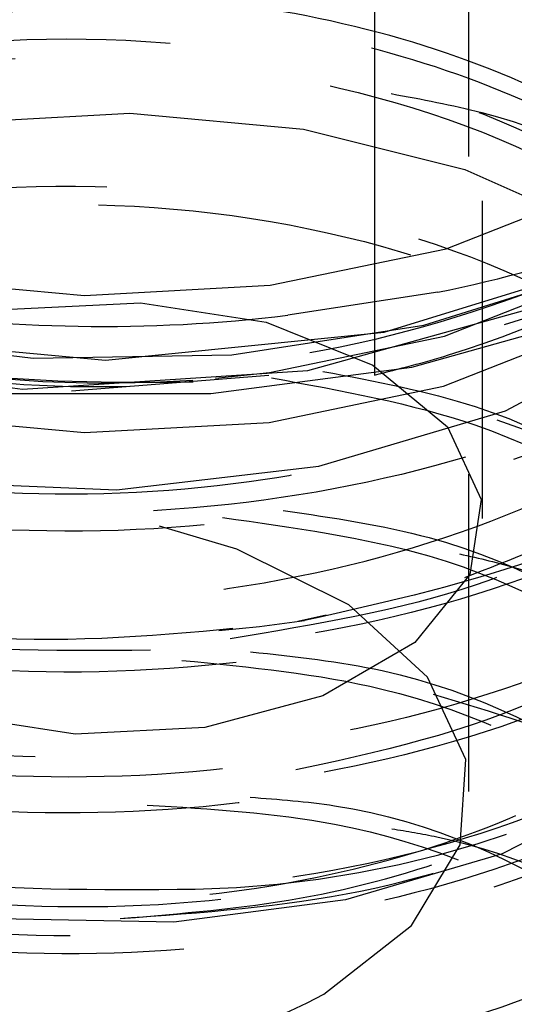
# Model space of a CAD drawing. Header units: inches. Extents: x 1907 to 2452, y -210 to -54.
# Tile 448 of 656: x 2004.7 to 2004.856, y -203.394 to -203.084. Entities that reach past the tile are written whole.
import ezdxf

# ---------------------------------------------------------------- set-up
doc = ezdxf.new("R2010")
doc.units = ezdxf.units.IN
doc.header["$LTSCALE"] = 0.5
doc.header["$MEASUREMENT"] = 0
doc.linetypes.add('HIDDEN', pattern=[0.22499999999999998, 0.15, -0.075])
doc.layers.add('SID-M-H', color=4, linetype='HIDDEN')
doc.layers.add('SID-M-S', color=105, linetype='Continuous')

msp = doc.modelspace()

# ---------------------------------------------------------------- linework, layer by layer
at = {"layer": 'SID-M-H'}
for p, q in [((2004.841291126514, -203.3268568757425), (2004.841291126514, -201.2855048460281)), ((2004.845577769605, -203.2408182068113), (2004.845577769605, -202.9434559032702)), ((2004.679215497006, -203.1162007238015), (2004.734415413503, -203.1131884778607)), ((2004.734415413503, -203.1131884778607), (2004.789178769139, -203.1181956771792)), ((2004.789178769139, -203.1181956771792), (2004.840064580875, -203.1309077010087)), ((2004.840064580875, -203.1309077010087), (2004.883875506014, -203.1505258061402)), ((2004.834105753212, -203.1558957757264), (2004.882803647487, -203.1367904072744)), ((2004.778707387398, -203.1674095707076), (2004.834105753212, -203.1558957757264)), ((2004.814554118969, -203.1821441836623), (2004.886729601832, -203.1599830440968)), ((2004.827153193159, -203.1799308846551), (2004.8823331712, -203.1627549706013)), ((2004.833620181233, -203.1833957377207), (2004.882096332, -203.1643773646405)), ((2004.661935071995, -203.1652910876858), (2004.720089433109, -203.1706083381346)), ((2004.720089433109, -203.1706083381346), (2004.778707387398, -203.1674095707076)), ((2004.831489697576, -203.1695661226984), (2004.784279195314, -203.1768688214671)), ((2004.790505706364, -203.1942042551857), (2004.873352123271, -203.1712746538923)), ((2004.69689835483, -203.1749579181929), (2004.737761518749, -203.1728940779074)), ((2004.737761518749, -203.1728940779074), (2004.77738307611, -203.1790228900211)), ((2004.823284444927, -203.1931537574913), (2004.881814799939, -203.1768819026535)), ((2004.766599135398, -203.1892976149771), (2004.827153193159, -203.1799308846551)), ((2004.77738307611, -203.1790228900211), (2004.810984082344, -203.1926051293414)), ((2004.833342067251, -203.1991464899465), (2004.881691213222, -203.1801779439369)), ((2004.64031601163, -203.1828963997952), (2004.726783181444, -203.1910195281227)), ((2004.642540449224, -203.1830318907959), (2004.703935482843, -203.1903501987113)), ((2004.726783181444, -203.1910195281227), (2004.814554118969, -203.1821441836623)), ((2004.778474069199, -203.194857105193), (2004.833620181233, -203.1833957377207)), ((2004.811536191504, -203.1810850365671), (2004.811536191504, -203.195683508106)), ((2004.852850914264, -203.2069606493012), (2004.902069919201, -203.1808222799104)), ((2004.613803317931, -203.1887088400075), (2004.700609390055, -203.2001433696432)), ((2004.703935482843, -203.1903501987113), (2004.766599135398, -203.1892976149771)), ((2004.810984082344, -203.1926051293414), (2004.8345117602, -203.2120025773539)), ((2004.700609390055, -203.2001433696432), (2004.790505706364, -203.1942042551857)), ((2004.778254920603, -203.1958299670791), (2004.715990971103, -203.200797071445)), ((2004.759949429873, -203.2014989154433), (2004.823284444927, -203.1931537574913)), ((2004.76140637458, -203.1966784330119), (2004.778474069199, -203.194857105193)), ((2004.778340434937, -203.210577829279), (2004.833342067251, -203.1991464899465)), ((2004.694985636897, -203.2014989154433), (2004.759949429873, -203.2014989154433)), ((2004.662404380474, -203.2084745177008), (2004.720142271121, -203.2137536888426)), ((2004.794045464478, -203.2243711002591), (2004.852850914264, -203.2069606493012)), ((2004.720142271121, -203.2137536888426), (2004.778340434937, -203.210577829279)), ((2004.8345117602, -203.2120025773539), (2004.845128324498, -203.2348756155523)), ((2004.730170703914, -203.2318735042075), (2004.794045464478, -203.2243711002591)), ((2004.666129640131, -203.2290485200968), (2004.730170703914, -203.2318735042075)), ((2004.845128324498, -203.2348756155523), (2004.841553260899, -203.2584654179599)), ((2004.768171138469, -203.2504813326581), (2004.743794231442, -203.2432753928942)), ((2004.803474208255, -203.2680197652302), (2004.768171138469, -203.2504813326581)), ((2004.841553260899, -203.2584654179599), (2004.824217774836, -203.2799267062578)), ((2004.828253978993, -203.2907861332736), (2004.803474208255, -203.2680197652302)), ((2004.787393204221, -203.2731549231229), (2004.796324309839, -203.2711675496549)), ((2004.824217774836, -203.2799267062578), (2004.795212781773, -203.2966709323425)), ((2004.84030865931, -203.3167575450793), (2004.828253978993, -203.2907861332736)), ((2004.795212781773, -203.2966709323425), (2004.75803671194, -203.3066784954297)), ((2004.717173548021, -203.3087423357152), (2004.67755199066, -203.3026135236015)), ((2004.75803671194, -203.3066784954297), (2004.717173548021, -203.3087423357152)), ((2004.838567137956, -203.3436263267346), (2004.84030865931, -203.3167575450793)), ((2004.893387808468, -203.3252629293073), (2004.851797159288, -203.3464303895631)), ((2004.823184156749, -203.3690050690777), (2004.838567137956, -203.3436263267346)), ((2004.851797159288, -203.3464303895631), (2004.80239442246, -203.360961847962)), ((2004.80239442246, -203.360961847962), (2004.748283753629, -203.3679442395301)), ((2004.748283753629, -203.3679442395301), (2004.692865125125, -203.3669388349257)), ((2004.795526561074, -203.3906387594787), (2004.823184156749, -203.3690050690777))]:
    msp.add_line(p, q, dxfattribs=at)
for centre, radius, start, end in [((2004.727945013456, -202.7663893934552), 0.4318074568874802, 260.2289030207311, 297.3571748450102), ((2004.727412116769, -202.851204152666), 0.4263502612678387, 247.8455974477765, 278.3719627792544), ((2004.748022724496, -203.029734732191), 0.3279021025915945, 271.2224454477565, 307.4254198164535), ((2004.690925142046, -203.1942436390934), 0.2225140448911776, 273.796603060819, 298.0400780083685)]:
    msp.add_arc(centre, radius, start, end, dxfattribs=at)
for points, knots in [([(2004.886729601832, -203.1599830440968), (2004.860608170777, -203.169741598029), (2004.808365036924, -203.1892588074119), (2004.716097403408, -203.1976117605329), (2004.626459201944, -203.1891702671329), (2004.547946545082, -203.1638930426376), (2004.489849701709, -203.1252641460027), (2004.458597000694, -203.0778375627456), (2004.457729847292, -203.0272740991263), (2004.487316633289, -202.9795535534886), (2004.543997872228, -202.9403389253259), (2004.62135443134, -202.9143266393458), (2004.710638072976, -202.9047198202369), (2004.801759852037, -202.9128669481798), (2004.884430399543, -202.9381111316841), (2004.949321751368, -202.9778656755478), (2004.989119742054, -203.0279072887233), (2004.999348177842, -203.082854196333), (2004.978872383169, -203.1367744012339), (2004.930025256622, -203.1838557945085), (2004.858341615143, -203.2190624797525), (2004.771930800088, -203.2387025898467), (2004.68056016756, -203.240845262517), (2004.594547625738, -203.2255335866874), (2004.523609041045, -203.1947927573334), (2004.475713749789, -203.1523463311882), (2004.456364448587, -203.1033948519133), (2004.467311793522, -203.0532806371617), (2004.50884299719, -203.0096707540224), (2004.553760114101, -202.9817090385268), (2004.586244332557, -202.9744978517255), (2004.591330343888, -202.9733688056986)], [0, 0, 0, 0, 0.03563839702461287, 0.0712771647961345, 0.1068988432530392, 0.1425082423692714, 0.1781053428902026, 0.2136901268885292, 0.2492625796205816, 0.2848226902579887, 0.3203704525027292, 0.3559058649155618, 0.3914289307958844, 0.4269396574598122, 0.4624380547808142, 0.4979241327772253, 0.5333979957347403, 0.5688597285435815, 0.6043092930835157, 0.6397466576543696, 0.675171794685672, 0.710584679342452, 0.7459852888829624, 0.7813736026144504, 0.8167496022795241, 0.8521132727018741, 0.8874646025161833, 0.9228035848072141, 0.9581302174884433, 0.9934445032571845, 1, 1, 1, 1]), ([(2004.566633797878, -203.2460773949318), (2004.590541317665, -203.252936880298), (2004.638362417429, -203.266657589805), (2004.723944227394, -203.2696727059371), (2004.80997015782, -203.2571222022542), (2004.887250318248, -203.227650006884), (2004.944483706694, -203.1852165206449), (2004.97564020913, -203.1344493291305), (2004.977691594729, -203.0809273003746), (2004.951050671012, -203.0304361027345), (2004.899394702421, -202.98820634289), (2004.829364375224, -202.9587233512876), (2004.762072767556, -202.9461132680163), (2004.721772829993, -202.9457345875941), (2004.708331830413, -202.9456082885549)], [0, 0, 0, 0, 0.08521701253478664, 0.1704556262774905, 0.2619377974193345, 0.3524491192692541, 0.4419558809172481, 0.5304733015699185, 0.6180159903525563, 0.7045925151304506, 0.7901489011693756, 0.8746804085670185, 0.9582028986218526, 0.9999999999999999, 0.9999999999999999, 0.9999999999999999, 0.9999999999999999]), ([(2004.9576909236, -203.1147511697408), (2004.9595786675, -203.1019751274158), (2004.963407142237, -203.0760644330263), (2004.946508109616, -203.0376699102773), (2004.913987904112, -203.002913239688), (2004.866770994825, -202.9748161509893), (2004.79828864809, -202.9505042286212), (2004.742344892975, -202.947459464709), (2004.708331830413, -202.9456082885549)], [0, 0, 0, 0, 0.1490265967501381, 0.3022362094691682, 0.4554945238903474, 0.6088013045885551, 0.7621563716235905, 1, 1, 1, 1]), ([(2004.603785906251, -203.178404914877), (2004.598685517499, -203.1766264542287), (2004.574690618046, -203.1682596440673), (2004.538070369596, -203.1481412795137), (2004.50594038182, -203.1149825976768), (2004.493126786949, -203.077877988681), (2004.500658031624, -203.0403585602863), (2004.52788421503, -203.0058359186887), (2004.572421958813, -202.9774998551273), (2004.630392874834, -202.9579897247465), (2004.696753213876, -202.9491796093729), (2004.765734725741, -202.9520124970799), (2004.83134512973, -202.9664197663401), (2004.887889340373, -202.9913284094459), (2004.930461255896, -203.0247514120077), (2004.955378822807, -203.0639736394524), (2004.96046811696, -203.1057403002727), (2004.945383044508, -203.1467181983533), (2004.911144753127, -203.1831216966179), (2004.865359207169, -203.2113678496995), (2004.828019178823, -203.2219181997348), (2004.81156978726, -203.2265659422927)], [0, 0, 0, 0, 0.01499250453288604, 0.07053259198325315, 0.1260529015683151, 0.1815533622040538, 0.2370339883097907, 0.2924948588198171, 0.3479360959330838, 0.4033578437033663, 0.4587602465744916, 0.5141434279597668, 0.5695074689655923, 0.6248523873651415, 0.6801781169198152, 0.7354844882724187, 0.7907713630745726, 0.8460385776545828, 0.9012859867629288, 0.956513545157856, 1, 1, 1, 1]), ([(2004.638708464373, -203.1923539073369), (2004.621464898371, -203.1882624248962), (2004.583540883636, -203.1792639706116), (2004.538357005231, -203.1536082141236), (2004.506117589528, -203.1206424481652), (2004.493353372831, -203.0835315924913), (2004.500867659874, -203.0460606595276), (2004.528071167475, -203.0115691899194), (2004.572566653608, -202.9832624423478), (2004.630483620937, -202.9637723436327), (2004.69678195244, -202.954972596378), (2004.765698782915, -202.9578047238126), (2004.83124850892, -202.9722010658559), (2004.887737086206, -202.9970865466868), (2004.930279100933, -203.0304873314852), (2004.95513593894, -203.0696485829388), (2004.96035962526, -203.1114760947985), (2004.944769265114, -203.1520521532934), (2004.916770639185, -203.1847928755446), (2004.88917020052, -203.1996249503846), (2004.878791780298, -203.2052021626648)], [0, 0, 0, 0, 0.04794507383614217, 0.1054462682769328, 0.1629269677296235, 0.2203870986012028, 0.2778266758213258, 0.3352457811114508, 0.3926445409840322, 0.4500231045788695, 0.5073816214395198, 0.5647202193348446, 0.6220389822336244, 0.6793379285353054, 0.736616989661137, 0.7938759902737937, 0.8511147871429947, 0.9083332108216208, 0.965531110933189, 0.9999999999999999, 0.9999999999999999, 0.9999999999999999, 0.9999999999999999]), ([(2004.871913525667, -202.9738464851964), (2004.891327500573, -202.9848115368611), (2004.930152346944, -203.0067398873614), (2004.961685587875, -203.0515699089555), (2004.968423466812, -203.0994924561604), (2004.947882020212, -203.1465594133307), (2004.902504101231, -203.187348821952), (2004.842108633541, -203.2150958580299), (2004.771342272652, -203.2315391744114), (2004.694966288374, -203.2354600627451), (2004.614979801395, -203.2236871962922), (2004.546864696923, -203.1973599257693), (2004.49829192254, -203.1594317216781), (2004.474919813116, -203.1142325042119), (2004.479643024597, -203.0669525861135), (2004.512222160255, -203.0230722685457), (2004.569282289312, -202.9877429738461), (2004.644675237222, -202.965207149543), (2004.730120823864, -202.9583100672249), (2004.811794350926, -202.9677005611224), (2004.881342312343, -202.9897916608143), (2004.938462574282, -203.0224317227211), (2004.979032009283, -203.0664376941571), (2004.993937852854, -203.1186803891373), (2004.979130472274, -203.1712726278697), (2004.935803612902, -203.2181119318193), (2004.870483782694, -203.2547905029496), (2004.815976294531, -203.2670523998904), (2004.789488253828, -203.2730110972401)], [0, 0, 0, 0, 0.03705465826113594, 0.0741033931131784, 0.1113881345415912, 0.1488763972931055, 0.1865661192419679, 0.2244550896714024, 0.2534899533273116, 0.2919330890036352, 0.3303830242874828, 0.369043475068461, 0.4079119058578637, 0.4469863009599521, 0.4862645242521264, 0.5257443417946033, 0.5654234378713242, 0.6053026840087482, 0.6453914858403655, 0.6856888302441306, 0.7200148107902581, 0.7543377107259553, 0.7951972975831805, 0.8362508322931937, 0.8775075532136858, 0.9189650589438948, 0.960620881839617, 0.9999999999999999, 0.9999999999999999, 0.9999999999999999, 0.9999999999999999]), ([(2004.840938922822, -202.9730668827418), (2004.864378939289, -202.9813875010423), (2004.914003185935, -202.9990028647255), (2004.966505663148, -203.0426589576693), (2004.995122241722, -203.094687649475), (2004.993167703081, -203.1496879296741), (2004.961302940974, -203.2012438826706), (2004.903034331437, -203.2439402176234), (2004.824989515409, -203.2732031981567), (2004.735986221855, -203.2860223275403), (2004.646084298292, -203.2812353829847), (2004.565432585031, -203.259667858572), (2004.503139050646, -203.2240540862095), (2004.466194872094, -203.1786547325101), (2004.458863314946, -203.1290483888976), (2004.481541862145, -203.0804786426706), (2004.533175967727, -203.0410751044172), (2004.579968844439, -203.0177853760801), (2004.609231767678, -203.0134560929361), (2004.610162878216, -203.0133183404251)], [0, 0, 0, 0, 0.05633219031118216, 0.1192594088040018, 0.1821649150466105, 0.2450486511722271, 0.3079105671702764, 0.3707506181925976, 0.4335687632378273, 0.4963649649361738, 0.5591391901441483, 0.6218914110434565, 0.6846216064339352, 0.7473297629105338, 0.8100158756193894, 0.8726799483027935, 0.9353219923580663, 0.9979420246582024, 1, 1, 1, 1]), ([(2004.543344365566, -202.9988740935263), (2004.538981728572, -203.0006057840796), (2004.51069923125, -203.0118321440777), (2004.478790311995, -203.0448304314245), (2004.456496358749, -203.0926149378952), (2004.466492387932, -203.1427239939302), (2004.5054752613, -203.1877407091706), (2004.569656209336, -203.2227069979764), (2004.65165250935, -203.2432894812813), (2004.742271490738, -203.2469076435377), (2004.831269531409, -203.2328672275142), (2004.908660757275, -203.2024364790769), (2004.967027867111, -203.157710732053), (2004.998166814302, -203.1020431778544), (2004.992201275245, -203.0446551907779), (2004.970725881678, -203.0041282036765), (2004.946878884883, -202.9884579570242), (2004.943498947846, -202.9862369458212)], [0, 0, 0, 0, 0.01347399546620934, 0.08735043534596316, 0.1612524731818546, 0.235180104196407, 0.3091333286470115, 0.3831121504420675, 0.4571165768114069, 0.5311466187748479, 0.6052022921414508, 0.6792836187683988, 0.7533906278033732, 0.8334758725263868, 0.913560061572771, 0.9877484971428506, 1, 1, 1, 1]), ([(2004.840012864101, -203.2593856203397), (2004.854955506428, -203.2536411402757), (2004.888309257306, -203.2408187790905), (2004.926654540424, -203.2112771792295), (2004.953287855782, -203.1752262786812), (2004.962340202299, -203.1360332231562), (2004.953440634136, -203.0968823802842), (2004.927170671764, -203.060541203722), (2004.885559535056, -203.0296747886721), (2004.831784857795, -203.0064998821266), (2004.769968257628, -202.9926523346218), (2004.704849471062, -202.9890508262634), (2004.641424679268, -202.9958290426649), (2004.584566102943, -203.012322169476), (2004.538633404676, -203.0371247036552), (2004.507193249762, -203.068172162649), (2004.492541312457, -203.1029950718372), (2004.49628613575, -203.1385502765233), (2004.515382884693, -203.1710843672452), (2004.540001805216, -203.1880945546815), (2004.551318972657, -203.1959140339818)], [0, 0, 0, 0, 0.04584025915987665, 0.1023208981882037, 0.1588197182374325, 0.215336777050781, 0.2718721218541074, 0.3284257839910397, 0.3849977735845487, 0.4415880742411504, 0.4981966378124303, 0.5548233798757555, 0.6114682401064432, 0.6681311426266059, 0.724812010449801, 0.7815108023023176, 0.838227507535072, 0.8949621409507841, 0.9517147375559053, 1, 1, 1, 1]), ([(2004.830544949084, -203.0025795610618), (2004.831904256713, -203.0028088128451), (2004.862205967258, -203.0079192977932), (2004.911952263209, -203.0331474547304), (2004.967727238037, -203.0758922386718), (2004.99533902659, -203.1286721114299), (2004.9929574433, -203.1834230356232), (2004.960531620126, -203.234863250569), (2004.901833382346, -203.2772849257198), (2004.823483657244, -203.3062178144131), (2004.734348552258, -203.3186602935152), (2004.64449806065, -203.3134920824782), (2004.564074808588, -203.2915729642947), (2004.502158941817, -203.2556674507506), (2004.465700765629, -203.2100616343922), (2004.458903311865, -203.1603434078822), (2004.482127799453, -203.1117833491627), (2004.534171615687, -203.0724213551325), (2004.581831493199, -203.0491386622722), (2004.611796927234, -203.0448474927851), (2004.613335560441, -203.0446271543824)], [0, 0, 0, 0, 0.00292440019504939, 0.06519078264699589, 0.1274355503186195, 0.1896586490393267, 0.2518611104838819, 0.3140430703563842, 0.3762041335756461, 0.4383439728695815, 0.5004623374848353, 0.5625590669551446, 0.6246342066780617, 0.6866888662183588, 0.7487229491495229, 0.8107360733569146, 0.8727279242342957, 0.9346982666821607, 0.9966469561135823, 1, 1, 1, 1]), ([(2004.539083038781, -203.0486122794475), (2004.524740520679, -203.0568195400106), (2004.489941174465, -203.0767328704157), (2004.463416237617, -203.1196854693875), (2004.460763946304, -203.169138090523), (2004.488996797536, -203.2164748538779), (2004.543941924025, -203.2555466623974), (2004.619689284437, -203.2818070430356), (2004.707633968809, -203.2919715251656), (2004.797883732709, -203.284615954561), (2004.880244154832, -203.2602860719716), (2004.945450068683, -203.2214198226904), (2004.986015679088, -203.1721959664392), (2004.997782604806, -203.1175915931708), (2004.977776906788, -203.0645885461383), (2004.943609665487, -203.0254455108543), (2004.911255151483, -203.0102419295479), (2004.902721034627, -203.0062316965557)], [0, 0, 0, 0, 0.04976622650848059, 0.1207481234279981, 0.1917547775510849, 0.262786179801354, 0.3338423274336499, 0.4049232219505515, 0.4760288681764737, 0.5471592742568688, 0.6183144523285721, 0.6894944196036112, 0.7606991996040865, 0.8319288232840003, 0.903183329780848, 0.9744627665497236, 1, 1, 1, 1]), ([(2004.789731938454, -203.0068438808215), (2004.798013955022, -203.007731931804), (2004.839771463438, -203.0122094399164), (2004.90187081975, -203.0449592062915), (2004.953663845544, -203.09876893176), (2004.960965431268, -203.1624115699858), (2004.922975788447, -203.2207703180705), (2004.852823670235, -203.2643335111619), (2004.792871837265, -203.2742722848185), (2004.766025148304, -203.2787229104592)], [0, 0, 0, 0, 0.04088463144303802, 0.2061382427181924, 0.371303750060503, 0.5363813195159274, 0.701371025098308, 0.8662726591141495, 1, 1, 1, 1]), ([(2004.760830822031, -203.0088663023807), (2004.778983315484, -203.0105151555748), (2004.830862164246, -203.0152274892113), (2004.901915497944, -203.0501827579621), (2004.95356511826, -203.1047572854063), (2004.96007775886, -203.1674574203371), (2004.928698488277, -203.2225965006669), (2004.883473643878, -203.2453969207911), (2004.864700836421, -203.2548613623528)], [0, 0, 0, 0, 0.1026451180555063, 0.2933542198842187, 0.4839615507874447, 0.674467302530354, 0.8648715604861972, 1, 1, 1, 1]), ([(2004.833986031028, -203.0187951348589), (2004.8440191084, -203.021100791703), (2004.882110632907, -203.0298544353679), (2004.93414611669, -203.0610190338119), (2004.979815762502, -203.1078475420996), (2004.996203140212, -203.1617914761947), (2004.982438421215, -203.2157000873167), (2004.939839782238, -203.2641179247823), (2004.873306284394, -203.3017617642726), (2004.790348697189, -203.3246894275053), (2004.700350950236, -203.3305913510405), (2004.613476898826, -203.3190886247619), (2004.53953997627, -203.2917733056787), (2004.48685621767, -203.2519932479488), (2004.461445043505, -203.2046098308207), (2004.465835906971, -203.1549342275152), (2004.500706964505, -203.1100444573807), (2004.54592271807, -203.0789047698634), (2004.582432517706, -203.0694255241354), (2004.592527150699, -203.0668045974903)], [0, 0, 0, 0, 0.02277413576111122, 0.08646415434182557, 0.1501320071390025, 0.2137776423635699, 0.2774010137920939, 0.3410020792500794, 0.40458080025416, 0.4681371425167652, 0.5316710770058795, 0.5951825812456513, 0.6586716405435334, 0.7221382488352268, 0.7855824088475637, 0.849004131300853, 0.9124034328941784, 0.9757803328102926, 1, 1, 1, 1]), ([(2004.542199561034, -203.0795574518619), (2004.534565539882, -203.082970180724), (2004.504112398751, -203.0965840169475), (2004.473570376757, -203.1323989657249), (2004.45769621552, -203.1808847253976), (2004.473654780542, -203.2301763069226), (2004.51788184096, -203.2733541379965), (2004.585885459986, -203.3055680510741), (2004.669881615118, -203.3228301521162), (2004.76044042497, -203.3229344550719), (2004.847337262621, -203.3055861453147), (2004.920777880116, -203.2724587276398), (2004.972428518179, -203.2270384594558), (2004.996590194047, -203.1740750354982), (2004.989986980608, -203.1196410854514), (2004.955981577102, -203.0691956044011), (2004.913658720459, -203.044526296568), (2004.89310951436, -203.0325484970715)], [0, 0, 0, 0, 0.02338068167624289, 0.09326869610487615, 0.1631801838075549, 0.2331149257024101, 0.3030731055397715, 0.3730549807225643, 0.4430608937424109, 0.5130912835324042, 0.5831463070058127, 0.6532246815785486, 0.7233263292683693, 0.7934514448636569, 0.8636002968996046, 0.9337732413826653, 1, 1, 1, 1]), ([(2004.863914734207, -203.2878504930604), (2004.879674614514, -203.2794253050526), (2004.911669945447, -203.2623206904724), (2004.943178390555, -203.2279903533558), (2004.959270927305, -203.1900467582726), (2004.957364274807, -203.1507773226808), (2004.937861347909, -203.1132977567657), (2004.902206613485, -203.0801356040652), (2004.853022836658, -203.0542395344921), (2004.801838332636, -203.0377976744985), (2004.767272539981, -203.0346024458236), (2004.753970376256, -203.0333728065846)], [0, 0, 0, 0, 0.1128172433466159, 0.2290388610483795, 0.3452976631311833, 0.4615937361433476, 0.5779271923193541, 0.6942981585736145, 0.8107067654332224, 0.9271531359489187, 0.9999999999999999, 0.9999999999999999, 0.9999999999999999, 0.9999999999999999]), ([(2004.53586404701, -203.0377638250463), (2004.522864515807, -203.0450715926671), (2004.489073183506, -203.0640676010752), (2004.462448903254, -203.1061001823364), (2004.45845751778, -203.1558985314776), (2004.485728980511, -203.2038398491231), (2004.540080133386, -203.2437421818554), (2004.61553992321, -203.2705949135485), (2004.70281196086, -203.2823616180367), (2004.761047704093, -203.2760792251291), (2004.789488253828, -203.2730110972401)], [0, 0, 0, 0, 0.08241274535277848, 0.2142259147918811, 0.3460852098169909, 0.4779901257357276, 0.6099385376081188, 0.7419306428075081, 0.873966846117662, 1, 1, 1, 1]), ([(2004.888124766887, -203.2788970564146), (2004.895180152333, -203.2749713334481), (2004.918139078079, -203.2621966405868), (2004.942870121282, -203.2333504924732), (2004.959353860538, -203.1956047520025), (2004.957340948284, -203.1562882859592), (2004.93787168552, -203.1187988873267), (2004.902188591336, -203.0857231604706), (2004.853084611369, -203.0594910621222), (2004.794302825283, -203.0419604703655), (2004.730353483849, -203.0343355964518), (2004.66614074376, -203.0370575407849), (2004.606593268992, -203.0497748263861), (2004.556286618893, -203.071366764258), (2004.519082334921, -203.10003626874), (2004.497868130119, -203.1334210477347), (2004.494196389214, -203.1688724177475), (2004.508683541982, -203.2032931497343), (2004.538317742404, -203.2340095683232), (2004.569039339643, -203.2488330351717), (2004.583848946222, -203.2559788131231)], [0, 0, 0, 0, 0.02547044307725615, 0.0828833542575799, 0.1403146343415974, 0.1977643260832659, 0.2552324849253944, 0.3127191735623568, 0.3702244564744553, 0.4277483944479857, 0.4852910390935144, 0.5428524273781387, 0.6004325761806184, 0.6580314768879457, 0.7156490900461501, 0.7732853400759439, 0.830940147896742, 0.8886134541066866, 0.9463051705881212, 0.9999999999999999, 0.9999999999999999, 0.9999999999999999, 0.9999999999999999]), ([(2004.740913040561, -203.2823526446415), (2004.709374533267, -203.2825467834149), (2004.643900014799, -203.2829498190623), (2004.558955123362, -203.2525180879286), (2004.504790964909, -203.2052105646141), (2004.493765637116, -203.148849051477), (2004.52798306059, -203.0956970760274), (2004.600798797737, -203.0564758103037), (2004.698045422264, -203.0394233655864), (2004.800888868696, -203.0484257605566), (2004.88940417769, -203.0823569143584), (2004.946475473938, -203.135171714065), (2004.96113515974, -203.1974623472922), (2004.930312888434, -203.2570190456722), (2004.863457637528, -203.3041324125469), (2004.802064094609, -203.3168835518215), (2004.772983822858, -203.3229233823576)], [0, 0, 0, 0, 0.06739920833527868, 0.1399219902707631, 0.2124060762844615, 0.2848513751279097, 0.3572580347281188, 0.4296259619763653, 0.5019550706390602, 0.574245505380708, 0.6464971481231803, 0.7187101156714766, 0.7908843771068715, 0.8630198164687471, 0.935116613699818, 1, 1, 1, 1]), ([(2004.563551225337, -203.2545073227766), (2004.543625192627, -203.2401667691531), (2004.503390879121, -203.2112105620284), (2004.494402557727, -203.154332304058), (2004.528061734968, -203.101486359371), (2004.600945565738, -203.0622368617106), (2004.698077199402, -203.0452253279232), (2004.800777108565, -203.0542042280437), (2004.889414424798, -203.0881568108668), (2004.945653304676, -203.14074044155), (2004.962564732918, -203.2013718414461), (2004.93835845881, -203.2374797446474), (2004.926957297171, -203.2544865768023)], [0, 0, 0, 0, 0.09957934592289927, 0.201068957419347, 0.3025043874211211, 0.403885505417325, 0.5052121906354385, 0.6064846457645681, 0.7077027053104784, 0.8088665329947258, 0.9099760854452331, 0.9999999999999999, 0.9999999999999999, 0.9999999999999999, 0.9999999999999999]), ([(2004.541996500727, -203.0939430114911), (2004.534166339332, -203.0975249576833), (2004.503899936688, -203.1113704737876), (2004.474158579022, -203.1472841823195), (2004.459584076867, -203.1954903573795), (2004.476605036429, -203.2442354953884), (2004.521572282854, -203.2866983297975), (2004.589901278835, -203.318089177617), (2004.673772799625, -203.3345085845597), (2004.763769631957, -203.3338380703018), (2004.849728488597, -203.3158637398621), (2004.921967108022, -203.2823179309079), (2004.972262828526, -203.2367370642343), (2004.995157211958, -203.183839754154), (2004.987183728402, -203.1298402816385), (2004.955421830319, -203.0829797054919), (2004.917563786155, -203.0611017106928), (2004.901420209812, -203.0517724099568)], [0, 0, 0, 0, 0.02471120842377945, 0.09551774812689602, 0.1663492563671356, 0.2372056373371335, 0.3080868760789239, 0.3789929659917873, 0.4499239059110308, 0.5208796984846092, 0.5918603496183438, 0.6628658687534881, 0.7338962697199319, 0.8049515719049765, 0.8760318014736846, 0.9471369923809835, 1, 1, 1, 1]), ([(2004.843725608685, -203.0531115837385), (2004.850897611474, -203.0548218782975), (2004.885966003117, -203.0631845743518), (2004.935135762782, -203.0935753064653), (2004.980505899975, -203.140356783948), (2004.996338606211, -203.1943521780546), (2004.982057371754, -203.2481467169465), (2004.938967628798, -203.2964174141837), (2004.872075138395, -203.3336358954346), (2004.806154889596, -203.3519617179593), (2004.765961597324, -203.3563636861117), (2004.755018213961, -203.3575622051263)], [0, 0, 0, 0, 0.03372513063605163, 0.1649031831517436, 0.2960360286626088, 0.4271232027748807, 0.5581644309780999, 0.6891605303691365, 0.8201134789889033, 0.9510224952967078, 1, 1, 1, 1]), ([(2004.811485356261, -203.0575681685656), (2004.812354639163, -203.0576756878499), (2004.842227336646, -203.0613705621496), (2004.893838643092, -203.083976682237), (2004.954130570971, -203.1236060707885), (2004.988024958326, -203.1744202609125), (2004.992678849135, -203.2284922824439), (2004.967328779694, -203.2806475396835), (2004.914927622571, -203.3250973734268), (2004.84139291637, -203.3571507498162), (2004.755047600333, -203.3734596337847), (2004.665649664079, -203.3724731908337), (2004.58329355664, -203.35458656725), (2004.517281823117, -203.3221179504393), (2004.475024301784, -203.2789781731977), (2004.461395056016, -203.2304738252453), (2004.477466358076, -203.1817914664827), (2004.523066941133, -203.1408269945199), (2004.567092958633, -203.1157772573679), (2004.596392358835, -203.1102105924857), (2004.598345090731, -203.1098395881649)], [0, 0, 0, 0, 0.0018663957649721, 0.06413824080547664, 0.1263882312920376, 0.1886163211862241, 0.2508224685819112, 0.3130066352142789, 0.3751687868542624, 0.4373088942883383, 0.4994269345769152, 0.56152289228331, 0.6235967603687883, 0.6856485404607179, 0.7476782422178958, 0.8096858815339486, 0.8716714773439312, 0.9336350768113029, 0.9955769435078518, 1, 1, 1, 1]), ([(2004.565030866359, -203.3276233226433), (2004.576392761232, -203.3330839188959), (2004.603416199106, -203.3460715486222), (2004.656215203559, -203.3587264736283), (2004.719042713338, -203.363346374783), (2004.782770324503, -203.3576280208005), (2004.842238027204, -203.3419929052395), (2004.892950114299, -203.3174474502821), (2004.930988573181, -203.2857301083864), (2004.95343021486, -203.249118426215), (2004.958540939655, -203.2102705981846), (2004.94591769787, -203.1720172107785), (2004.916518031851, -203.1371452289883), (2004.872587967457, -203.1081837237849), (2004.817490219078, -203.0872096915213), (2004.755446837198, -203.0756883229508), (2004.691215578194, -203.0743602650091), (2004.629725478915, -203.0831840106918), (2004.575697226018, -203.1013397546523), (2004.533286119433, -203.1272874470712), (2004.505742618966, -203.1589007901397), (2004.495237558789, -203.1935692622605), (2004.502413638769, -203.2286250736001), (2004.527384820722, -203.2607005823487), (2004.559653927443, -203.2845938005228), (2004.586663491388, -203.2938809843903), (2004.595902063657, -203.2970576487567)], [0, 0, 0, 0, 0.03110338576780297, 0.0739771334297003, 0.1168650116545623, 0.1597670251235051, 0.202683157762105, 0.2456133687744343, 0.2885575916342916, 0.3315157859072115, 0.3744878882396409, 0.4174738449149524, 0.4604736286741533, 0.5034872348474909, 0.5465146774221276, 0.5895559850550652, 0.6326111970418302, 0.6756803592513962, 0.718763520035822, 0.7618607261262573, 0.8049720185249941, 0.8480974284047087, 0.8912369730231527, 0.9343906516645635, 0.9775584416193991, 1, 1, 1, 1]), ([(2004.731368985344, -203.3668398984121), (2004.750445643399, -203.3652717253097), (2004.788604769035, -203.3621349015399), (2004.843842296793, -203.3466173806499), (2004.892953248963, -203.3229955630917), (2004.930987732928, -203.2912389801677), (2004.953430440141, -203.2546378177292), (2004.958540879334, -203.2157871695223), (2004.94591771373, -203.1775345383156), (2004.916518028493, -203.1426623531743), (2004.872587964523, -203.1137009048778), (2004.817490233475, -203.0927268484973), (2004.755446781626, -203.0812055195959), (2004.691215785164, -203.079877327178), (2004.62972470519, -203.0887015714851), (2004.575700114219, -203.1068554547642), (2004.533275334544, -203.1328100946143), (2004.505782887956, -203.1643974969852), (2004.495087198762, -203.1991628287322), (2004.502975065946, -203.2338569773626), (2004.521377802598, -203.2614245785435), (2004.541771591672, -203.2742211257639), (2004.548334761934, -203.278339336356)], [0, 0, 0, 0, 0.04676009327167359, 0.0935344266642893, 0.1452700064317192, 0.1970224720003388, 0.2487917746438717, 0.3005778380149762, 0.3523805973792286, 0.4042000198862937, 0.4560360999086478, 0.5078888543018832, 0.5597583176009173, 0.6116445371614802, 0.6635475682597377, 0.7154674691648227, 0.7674042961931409, 0.819358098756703, 0.8713289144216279, 0.9233167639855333, 0.9753216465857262, 0.9999999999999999, 0.9999999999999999, 0.9999999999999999, 0.9999999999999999]), ([(2004.650155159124, -203.3210041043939), (2004.624421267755, -203.3152472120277), (2004.567962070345, -203.3026168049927), (2004.512673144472, -203.2581569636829), (2004.494128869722, -203.2034842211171), (2004.521254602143, -203.149337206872), (2004.588127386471, -203.1076219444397), (2004.68194689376, -203.0868128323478), (2004.784460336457, -203.0915884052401), (2004.875848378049, -203.1216053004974), (2004.938371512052, -203.1716123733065), (2004.960112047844, -203.2327202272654), (2004.936425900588, -203.2929320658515), (2004.876506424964, -203.3418106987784), (2004.818251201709, -203.3567146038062), (2004.791261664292, -203.3636195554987)], [0, 0, 0, 0, 0.06612286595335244, 0.145071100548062, 0.2239769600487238, 0.3028402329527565, 0.3816609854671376, 0.4604392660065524, 0.539174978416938, 0.6178683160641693, 0.696519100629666, 0.7751273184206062, 0.8536930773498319, 0.9322162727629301, 1, 1, 1, 1]), ([(2004.561312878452, -203.1305954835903), (2004.554985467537, -203.1328136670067), (2004.524264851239, -203.1435833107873), (2004.488563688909, -203.1758101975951), (2004.462898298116, -203.2220829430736), (2004.468457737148, -203.2713463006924), (2004.502872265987, -203.3164299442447), (2004.562752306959, -203.3523282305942), (2004.641232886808, -203.3746130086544), (2004.729505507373, -203.3805117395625), (2004.817610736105, -203.3690635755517), (2004.89560071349, -203.3412822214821), (2004.954703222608, -203.2999881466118), (2004.988105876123, -203.249657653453), (2004.992510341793, -203.1953093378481), (2004.965574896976, -203.1442119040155), (2004.929511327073, -203.1087519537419), (2004.899076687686, -203.0963388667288), (2004.893314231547, -203.0939885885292)], [0, 0, 0, 0, 0.01785671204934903, 0.08669726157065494, 0.1555624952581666, 0.2244523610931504, 0.2933666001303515, 0.3623051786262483, 0.4312680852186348, 0.5002553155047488, 0.5692668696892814, 0.6383027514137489, 0.707362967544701, 0.7764475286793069, 0.8455564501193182, 0.9146897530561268, 0.9838474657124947, 1, 1, 1, 1]), ([(2004.519172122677, -203.2614461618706), (2004.510393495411, -203.2441250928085), (2004.492666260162, -203.2091475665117), (2004.521954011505, -203.1549725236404), (2004.588126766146, -203.1134181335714), (2004.682023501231, -203.0925979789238), (2004.784407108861, -203.0973905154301), (2004.875668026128, -203.1273422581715), (2004.938321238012, -203.1774442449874), (2004.959320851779, -203.2379778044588), (2004.93930138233, -203.2972386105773), (2004.896316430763, -203.3253086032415), (2004.876408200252, -203.3383090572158)], [0, 0, 0, 0, 0.09984435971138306, 0.2016220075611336, 0.3033447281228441, 0.405012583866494, 0.5066254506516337, 0.6081835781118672, 0.7096867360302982, 0.8111349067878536, 0.9125282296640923, 1, 1, 1, 1]), ([(2004.816758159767, -203.1070488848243), (2004.826431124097, -203.108836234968), (2004.864405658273, -203.1158530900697), (2004.918814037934, -203.1443047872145), (2004.969249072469, -203.1885488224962), (2004.991710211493, -203.2410260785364), (2004.984488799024, -203.2946960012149), (2004.948205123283, -203.3441435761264), (2004.887034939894, -203.3839644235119), (2004.807887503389, -203.4099708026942), (2004.719717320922, -203.4195046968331), (2004.632483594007, -203.4117770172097), (2004.556042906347, -203.3879534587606), (2004.498992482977, -203.3509888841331), (2004.467857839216, -203.3054245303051), (2004.465771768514, -203.2563783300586), (2004.494307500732, -203.2108160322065), (2004.534452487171, -203.1784842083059), (2004.56871520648, -203.1677664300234), (2004.577935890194, -203.1648820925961)], [0, 0, 0, 0, 0.02181014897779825, 0.08562320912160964, 0.1494136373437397, 0.2131813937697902, 0.2769264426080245, 0.3406487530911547, 0.4043483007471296, 0.4680250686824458, 0.5316790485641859, 0.5953102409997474, 0.658918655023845, 0.7225043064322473, 0.7860672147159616, 0.8496074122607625, 0.9131251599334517, 0.976620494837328, 1, 1, 1, 1]), ([(2004.559697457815, -203.1136022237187), (2004.550289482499, -203.1175951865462), (2004.518708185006, -203.1309990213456), (2004.486180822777, -203.1658909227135), (2004.468383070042, -203.2124436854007), (2004.480412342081, -203.2605919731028), (2004.519989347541, -203.3039674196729), (2004.583411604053, -203.3373117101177), (2004.664915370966, -203.3582601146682), (2004.724590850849, -203.3577978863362), (2004.755018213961, -203.3575622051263)], [0, 0, 0, 0, 0.0557037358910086, 0.1869898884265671, 0.319264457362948, 0.4525400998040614, 0.5868080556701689, 0.7220590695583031, 0.8582833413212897, 1, 1, 1, 1]), ([(2004.674070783, -203.3697312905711), (2004.644764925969, -203.3646370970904), (2004.583992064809, -203.3540730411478), (2004.521108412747, -203.3112801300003), (2004.495815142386, -203.2578523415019), (2004.515627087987, -203.2032012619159), (2004.576377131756, -203.1592201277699), (2004.666317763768, -203.1348434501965), (2004.767996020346, -203.1354315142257), (2004.861717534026, -203.161477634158), (2004.929341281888, -203.2084708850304), (2004.957872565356, -203.2680895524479), (2004.941504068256, -203.3287868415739), (2004.885037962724, -203.3813976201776), (2004.825101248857, -203.3994647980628), (2004.79538732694, -203.4084216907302)], [0, 0, 0, 0, 0.07231133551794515, 0.1499552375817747, 0.2275569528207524, 0.3051165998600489, 0.3826341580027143, 0.4601095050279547, 0.5375428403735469, 0.6149339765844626, 0.6922830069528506, 0.7695899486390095, 0.846854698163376, 0.924077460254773, 1, 1, 1, 1]), ([(2004.565361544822, -203.1739678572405), (2004.54539024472, -203.1841183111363), (2004.504160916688, -203.2050732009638), (2004.471000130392, -203.2496076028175), (2004.464527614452, -203.2980315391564), (2004.4881329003, -203.3450581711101), (2004.538648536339, -203.3847405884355), (2004.61053490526, -203.4124189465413), (2004.695657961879, -203.4246608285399), (2004.784433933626, -203.4198052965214), (2004.86684133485, -203.3981145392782), (2004.933595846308, -203.3617375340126), (2004.977088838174, -203.3145383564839), (2004.992640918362, -203.2613915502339), (2004.977565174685, -203.2086433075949), (2004.941405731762, -203.1650030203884), (2004.903111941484, -203.1459637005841), (2004.887733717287, -203.1383177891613)], [0, 0, 0, 0, 0.06416574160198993, 0.1324656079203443, 0.2007900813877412, 0.2691392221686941, 0.3375128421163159, 0.4059107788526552, 0.474333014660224, 0.5427795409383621, 0.6112503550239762, 0.6797454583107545, 0.7482648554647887, 0.816808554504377, 0.8853765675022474, 0.9539689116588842, 1, 1, 1, 1]), ([(2004.581573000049, -203.3499748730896), (2004.561567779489, -203.3391655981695), (2004.518144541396, -203.315703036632), (2004.496588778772, -203.2631123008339), (2004.515683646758, -203.2090292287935), (2004.576561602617, -203.164955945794), (2004.666367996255, -203.14064442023), (2004.767952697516, -203.1412184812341), (2004.861613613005, -203.1672704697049), (2004.929048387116, -203.2141268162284), (2004.958016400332, -203.2740417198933), (2004.939931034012, -203.333376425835), (2004.904580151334, -203.3739781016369), (2004.87270994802, -203.3853094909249), (2004.869562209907, -203.3864286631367)], [0, 0, 0, 0, 0.0780944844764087, 0.1695115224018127, 0.2608789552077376, 0.3521967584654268, 0.4434647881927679, 0.5346832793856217, 0.6258520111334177, 0.7169710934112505, 0.8080405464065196, 0.8990602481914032, 0.9900304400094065, 1, 1, 1, 1]), ([(2004.731368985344, -203.3668398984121), (2004.757094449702, -203.364974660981), (2004.808539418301, -203.3612446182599), (2004.877520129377, -203.3372464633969), (2004.930616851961, -203.302312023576), (2004.962194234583, -203.2583804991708), (2004.966801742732, -203.2110557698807), (2004.952512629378, -203.1718503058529), (2004.929206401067, -203.1532245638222), (2004.921883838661, -203.147372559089)], [0, 0, 0, 0, 0.1524341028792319, 0.304832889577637, 0.4587512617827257, 0.6138928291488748, 0.770246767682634, 0.9278140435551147, 0.9999999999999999, 0.9999999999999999, 0.9999999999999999, 0.9999999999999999]), ([(2004.811536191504, -203.195683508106), (2004.81930737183, -203.1937134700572), (2004.856697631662, -203.1842348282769), (2004.895577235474, -203.165078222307), (2004.926376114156, -203.1499031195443)], [0, 0, 0, 0, 0.2078396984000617, 1, 1, 1, 1]), ([(2004.635316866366, -203.1870337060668), (2004.64595601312, -203.1897713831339), (2004.680321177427, -203.1986142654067), (2004.730766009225, -203.2006471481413), (2004.767261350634, -203.1969451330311), (2004.778254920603, -203.1958299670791)], [0, 0, 0, 0, 0.2385821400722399, 0.7706364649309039, 0.9999999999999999, 0.9999999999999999, 0.9999999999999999, 0.9999999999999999]), ([(2004.654661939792, -203.1919328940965), (2004.658381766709, -203.1924877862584), (2004.711356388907, -203.2003900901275), (2004.763268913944, -203.1979511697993), (2004.811536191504, -203.195683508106)], [0, 0, 0, 0, 0.07021903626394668, 1, 1, 1, 1]), ([(2004.795285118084, -203.1945154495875), (2004.811775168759, -203.197636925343), (2004.86002466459, -203.2067702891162), (2004.918954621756, -203.2465290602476), (2004.954644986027, -203.303472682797), (2004.94525667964, -203.3644745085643), (2004.896354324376, -203.4181065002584), (2004.840363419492, -203.4380524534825), (2004.813263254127, -203.4477064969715)], [0, 0, 0, 0, 0.09522728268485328, 0.2786327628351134, 0.4619373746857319, 0.6451415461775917, 0.8282449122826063, 0.9999999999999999, 0.9999999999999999, 0.9999999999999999, 0.9999999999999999]), ([(2004.779096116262, -203.1965688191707), (2004.801228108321, -203.2005888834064), (2004.855257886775, -203.2104028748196), (2004.919057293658, -203.2521538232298), (2004.953920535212, -203.3089125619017), (2004.94677827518, -203.3711064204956), (2004.908266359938, -203.4040567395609), (2004.889057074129, -203.420491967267)], [0, 0, 0, 0, 0.1480584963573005, 0.3614481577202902, 0.574720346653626, 0.7878755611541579, 0.9999999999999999, 0.9999999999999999, 0.9999999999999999, 0.9999999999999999]), ([(2004.896183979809, -203.4169010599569), (2004.882761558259, -203.4244276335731), (2004.847751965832, -203.4440591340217), (2004.772900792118, -203.4597998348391), (2004.685116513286, -203.4629524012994), (2004.601387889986, -203.4486366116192), (2004.532170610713, -203.4194412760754), (2004.484985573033, -203.3787474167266), (2004.46527815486, -203.331555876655), (2004.475005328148, -203.2831868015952), (2004.513909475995, -203.2404085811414), (2004.563931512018, -203.2106976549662), (2004.603544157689, -203.2022801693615), (2004.616414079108, -203.1995453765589)], [0, 0, 0, 0, 0.06163083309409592, 0.1607511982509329, 0.2598358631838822, 0.3588848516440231, 0.4578981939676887, 0.5568759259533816, 0.6558184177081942, 0.7547257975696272, 0.853597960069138, 0.9524348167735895, 1, 1, 1, 1]), ([(2004.850141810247, -203.2097913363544), (2004.867447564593, -203.2159239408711), (2004.910083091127, -203.2310326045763), (2004.957234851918, -203.2704119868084), (2004.986019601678, -203.3205145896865), (2004.98504113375, -203.3738537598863), (2004.955124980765, -203.4239951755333), (2004.899484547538, -203.4657377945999), (2004.824471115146, -203.4946005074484), (2004.738555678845, -203.5076218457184), (2004.651451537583, -203.5036155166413), (2004.572992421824, -203.4833199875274), (2004.512037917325, -203.4493233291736), (2004.475434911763, -203.405713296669), (2004.467386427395, -203.3578313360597), (2004.488455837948, -203.3108595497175), (2004.537455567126, -203.2722535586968), (2004.585300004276, -203.2489146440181), (2004.616811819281, -203.2443533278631), (2004.620840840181, -203.2437701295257)], [0, 0, 0, 0, 0.04326574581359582, 0.1065921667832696, 0.169895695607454, 0.2331763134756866, 0.2964340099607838, 0.3596687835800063, 0.4228806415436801, 0.4860695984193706, 0.5492356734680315, 0.6123788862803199, 0.6754994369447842, 0.7385974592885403, 0.8016728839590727, 0.8647256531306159, 0.9277557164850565, 0.9907630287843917, 1, 1, 1, 1]), ([(2004.555846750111, -203.2268789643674), (2004.547292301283, -203.2303962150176), (2004.515844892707, -203.2433261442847), (2004.483225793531, -203.277942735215), (2004.46495314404, -203.3247326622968), (2004.477509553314, -203.3728537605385), (2004.517972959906, -203.4155996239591), (2004.582102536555, -203.4480400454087), (2004.662990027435, -203.4665486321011), (2004.749972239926, -203.4673142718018), (2004.816513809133, -203.4584222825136), (2004.845690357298, -203.4453263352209), (2004.851327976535, -203.4427958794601)], [0, 0, 0, 0, 0.04332975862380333, 0.1592865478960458, 0.2752852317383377, 0.391325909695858, 0.5074086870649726, 0.6235335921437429, 0.7397001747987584, 0.8559083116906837, 0.9721579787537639, 1, 1, 1, 1]), ([(2004.557010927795, -203.2706700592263), (2004.556398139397, -203.2708743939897), (2004.531632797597, -203.279132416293), (2004.499274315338, -203.3075652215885), (2004.469681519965, -203.3517185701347), (2004.471133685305, -203.4001569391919), (2004.500979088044, -203.4451338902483), (2004.556543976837, -203.4818357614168), (2004.63139725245, -203.5056957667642), (2004.717154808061, -203.5137764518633), (2004.804136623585, -203.5048681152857), (2004.882526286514, -203.4796962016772), (2004.943494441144, -203.440796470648), (2004.980064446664, -203.3923376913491), (2004.988410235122, -203.3392663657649), (2004.966383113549, -203.2881865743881), (2004.928691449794, -203.2493088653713), (2004.893341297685, -203.2340269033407), (2004.881791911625, -203.2290340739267)], [0, 0, 0, 0, 0.001744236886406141, 0.07049190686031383, 0.1392645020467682, 0.2080620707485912, 0.2768846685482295, 0.3457323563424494, 0.4146051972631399, 0.4835031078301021, 0.5524258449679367, 0.6213733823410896, 0.6903457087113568, 0.759342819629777, 0.8283647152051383, 0.897411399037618, 0.9664828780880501, 1, 1, 1, 1]), ([(2004.782750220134, -203.2383099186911), (2004.79847231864, -203.2406244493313), (2004.846202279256, -203.2476510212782), (2004.908280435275, -203.2843955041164), (2004.950086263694, -203.339161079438), (2004.948188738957, -203.4004767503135), (2004.903685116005, -203.4548248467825), (2004.827050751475, -203.4944003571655), (2004.764414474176, -203.5012810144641), (2004.734224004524, -203.5045974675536)], [0, 0, 0, 0, 0.07658049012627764, 0.2324870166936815, 0.3883074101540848, 0.5440414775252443, 0.6996895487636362, 0.8552513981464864, 1, 1, 1, 1]), ([(2004.763613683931, -203.2405415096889), (2004.785966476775, -203.2436402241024), (2004.840478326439, -203.2511970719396), (2004.908215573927, -203.2898574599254), (2004.950021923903, -203.3450938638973), (2004.947244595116, -203.4054423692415), (2004.911970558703, -203.454865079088), (2004.869310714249, -203.4732589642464), (2004.853619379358, -203.4800246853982)], [0, 0, 0, 0, 0.1318261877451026, 0.3214850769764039, 0.511039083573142, 0.7004879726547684, 0.8898321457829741, 1, 1, 1, 1]), ([(2004.838380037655, -203.2519771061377), (2004.844576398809, -203.2534087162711), (2004.877872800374, -203.2611015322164), (2004.925484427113, -203.289902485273), (2004.970618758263, -203.3348126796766), (2004.987342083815, -203.3870250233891), (2004.974954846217, -203.4393154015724), (2004.934564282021, -203.4864824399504), (2004.870835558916, -203.5233645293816), (2004.79095943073, -203.5461104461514), (2004.703973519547, -203.5524295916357), (2004.619702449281, -203.5418965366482), (2004.5476649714, -203.5159920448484), (2004.495970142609, -203.4779106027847), (2004.470502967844, -203.4323004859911), (2004.473888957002, -203.3843543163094), (2004.506588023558, -203.3406534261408), (2004.553181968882, -203.3088724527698), (2004.592515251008, -203.2986912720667), (2004.606265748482, -203.2951320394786)], [0, 0, 0, 0, 0.01454011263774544, 0.07813189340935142, 0.1417005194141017, 0.2052459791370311, 0.2687682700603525, 0.3322673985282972, 0.3957433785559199, 0.4591962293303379, 0.5226259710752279, 0.5860327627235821, 0.6494167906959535, 0.7127779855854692, 0.7761162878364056, 0.8394316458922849, 0.9027240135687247, 0.9659933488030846, 1, 1, 1, 1]), ([(2004.772491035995, -203.2828458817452), (2004.786580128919, -203.2843616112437), (2004.832749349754, -203.2893285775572), (2004.896811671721, -203.3227859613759), (2004.944513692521, -203.3752209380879), (2004.949745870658, -203.4360779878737), (2004.911813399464, -203.4915693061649), (2004.843811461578, -203.5325265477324), (2004.786533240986, -203.5414847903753), (2004.760981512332, -203.545481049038)], [0, 0, 0, 0, 0.07041383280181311, 0.2307424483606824, 0.3909815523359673, 0.5511315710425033, 0.7111920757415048, 0.8711632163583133, 1, 1, 1, 1]), ([(2004.750802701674, -203.2855414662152), (2004.772346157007, -203.2876432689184), (2004.82611490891, -203.2928890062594), (2004.896763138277, -203.3282142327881), (2004.944413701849, -203.3811412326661), (2004.948949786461, -203.4411785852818), (2004.916775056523, -203.4942519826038), (2004.871936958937, -203.516069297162), (2004.852763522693, -203.5253987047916)], [0, 0, 0, 0, 0.1235494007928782, 0.3083580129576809, 0.4930633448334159, 0.6776658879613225, 0.862165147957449, 1, 1, 1, 1]), ([(2004.548159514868, -203.3243852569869), (2004.538698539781, -203.3289534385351), (2004.508023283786, -203.3437648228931), (2004.479766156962, -203.3801667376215), (2004.468726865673, -203.427045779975), (2004.488029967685, -203.4737400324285), (2004.534054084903, -203.513864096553), (2004.602018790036, -203.5428364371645), (2004.684165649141, -203.5570445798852), (2004.771266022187, -203.5546146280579), (2004.853480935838, -203.5355333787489), (2004.921557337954, -203.5016532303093), (2004.967707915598, -203.4565667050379), (2004.987064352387, -203.4048709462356), (2004.976098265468, -203.3528934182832), (2004.946816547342, -203.3115790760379), (2004.914720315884, -203.2937417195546), (2004.904004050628, -203.2877861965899)], [0, 0, 0, 0, 0.03190549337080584, 0.1034469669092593, 0.1750145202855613, 0.2466081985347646, 0.3182280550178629, 0.3898741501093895, 0.4615465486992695, 0.533245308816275, 0.6049702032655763, 0.6767210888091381, 0.748497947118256, 0.8203007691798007, 0.8921295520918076, 0.96398429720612, 1, 1, 1, 1]), ([(2004.947298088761, -203.290136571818), (2004.927036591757, -203.3043462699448), (2004.886497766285, -203.3327767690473), (2004.803554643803, -203.3576829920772), (2004.717071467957, -203.366036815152), (2004.636382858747, -203.3573350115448), (2004.588154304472, -203.3406822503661), (2004.567864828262, -203.3292237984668), (2004.565030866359, -203.3276233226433)], [0, 0, 0, 0, 0.2006626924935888, 0.4014821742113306, 0.5961735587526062, 0.7856666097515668, 0.9700626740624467, 1, 1, 1, 1]), ([(2004.830012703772, -203.2961822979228), (2004.848610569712, -203.3017685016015), (2004.893158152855, -203.3151491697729), (2004.944837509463, -203.352395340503), (2004.978955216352, -203.4005935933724), (2004.98411530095, -203.4522676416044), (2004.962038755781, -203.5011615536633), (2004.915694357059, -203.5436993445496), (2004.848055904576, -203.5760454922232), (2004.765685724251, -203.5940577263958), (2004.679058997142, -203.5954385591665), (2004.59796091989, -203.5803146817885), (2004.53155172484, -203.550690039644), (2004.487293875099, -203.5101647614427), (2004.470267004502, -203.4637132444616), (2004.482009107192, -203.416432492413), (2004.522534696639, -203.3755349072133), (2004.566420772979, -203.3493482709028), (2004.598037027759, -203.3427612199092), (2004.603468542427, -203.3416295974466)], [0, 0, 0, 0, 0.04540914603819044, 0.10876880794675, 0.1721052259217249, 0.2354184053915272, 0.2954592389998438, 0.3555006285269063, 0.4187462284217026, 0.4819691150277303, 0.5451688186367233, 0.6083454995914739, 0.6714993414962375, 0.7346302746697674, 0.7977382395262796, 0.860823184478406, 0.9238850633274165, 0.9869238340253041, 1, 1, 1, 1]), ([(2004.557408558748, -203.3653566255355), (2004.552500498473, -203.3672260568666), (2004.524629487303, -203.3778418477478), (2004.492975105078, -203.4091215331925), (2004.470816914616, -203.4541793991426), (2004.479128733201, -203.5016197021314), (2004.515058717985, -203.5444587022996), (2004.575092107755, -203.5779483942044), (2004.652333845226, -203.5979303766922), (2004.738117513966, -203.6018918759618), (2004.822763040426, -203.5890894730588), (2004.896709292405, -203.5606917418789), (2004.951647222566, -203.5195810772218), (2004.98120109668, -203.4702436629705), (2004.982625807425, -203.4174752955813), (2004.953469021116, -203.3687839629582), (2004.92031540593, -203.3368463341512), (2004.894508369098, -203.3266319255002), (2004.89275493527, -203.325937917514)], [0, 0, 0, 0, 0.01492538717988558, 0.08475560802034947, 0.1546114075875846, 0.2244928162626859, 0.294399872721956, 0.3643326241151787, 0.43429112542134, 0.5042754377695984, 0.5742856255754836, 0.6443216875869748, 0.7143833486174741, 0.7844705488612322, 0.8545832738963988, 0.9247215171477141, 0.9948852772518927, 1, 1, 1, 1]), ([(2004.565030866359, -203.3276233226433), (2004.568247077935, -203.3294417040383), (2004.584415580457, -203.3385830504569), (2004.624272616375, -203.3545695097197), (2004.679256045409, -203.3657970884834), (2004.718080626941, -203.3665739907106), (2004.731368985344, -203.3668398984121)], [0, 0, 0, 0, 0.07336970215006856, 0.3688433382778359, 0.7839761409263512, 1, 1, 1, 1]), ([(2004.7723711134, -203.3286218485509), (2004.781331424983, -203.3292997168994), (2004.822206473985, -203.3323920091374), (2004.884587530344, -203.3619002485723), (2004.937960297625, -203.4115632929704), (2004.950065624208, -203.4716624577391), (2004.919071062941, -203.5282864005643), (2004.852282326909, -203.5735241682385), (2004.791269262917, -203.5854767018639), (2004.761299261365, -203.5913478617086)], [0, 0, 0, 0, 0.04500470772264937, 0.2053019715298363, 0.3655093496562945, 0.5256265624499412, 0.6856538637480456, 0.8455911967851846, 1, 1, 1, 1]), ([(2004.739912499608, -203.3311402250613), (2004.759930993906, -203.3323056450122), (2004.812070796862, -203.3353410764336), (2004.884612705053, -203.3671220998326), (2004.937829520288, -203.4175231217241), (2004.949347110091, -203.4768615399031), (2004.922447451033, -203.5320545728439), (2004.878423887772, -203.5564425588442), (2004.858523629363, -203.5674668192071)], [0, 0, 0, 0, 0.1144902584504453, 0.2981992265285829, 0.4818050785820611, 0.6653074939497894, 0.8487067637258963, 1, 1, 1, 1]), ([(2004.817044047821, -203.3385491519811), (2004.821810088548, -203.3393471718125), (2004.854095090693, -203.3447529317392), (2004.904216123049, -203.3698035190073), (2004.95633795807, -203.4111075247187), (2004.981441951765, -203.4612987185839), (2004.979692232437, -203.5074767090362), (2004.96344288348, -203.533929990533), (2004.957093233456, -203.5442669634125)], [0, 0, 0, 0, 0.03599402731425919, 0.2438223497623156, 0.4515739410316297, 0.659248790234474, 0.8668469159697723, 1, 1, 1, 1]), ([(2004.962268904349, -203.4329003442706), (2004.956443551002, -203.4264237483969), (2004.937619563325, -203.4054953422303), (2004.889671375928, -203.3755258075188), (2004.838110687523, -203.3629771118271), (2004.812762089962, -203.3568078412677)], [0, 0, 0, 0, 0.1855538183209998, 0.5995967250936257, 1, 1, 1, 1])]:
    msp.add_open_spline(points, degree=3, knots=knots, dxfattribs=at)
at = {"layer": 'SID-M-S'}
msp.add_line((2004.811536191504, -203.0759777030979), (2004.811536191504, -203.1810850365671), dxfattribs=at)
for centre, radius, start, end in [((2004.752847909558, -202.7727213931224), 0.404561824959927, 281.2089490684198, 298.8165008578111), ((2004.726091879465, -202.6946308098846), 0.4857357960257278, 245.676871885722, 276.8801048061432)]:
    msp.add_arc(centre, radius, start, end, dxfattribs=at)

doc.saveas('drawing.dxf')
